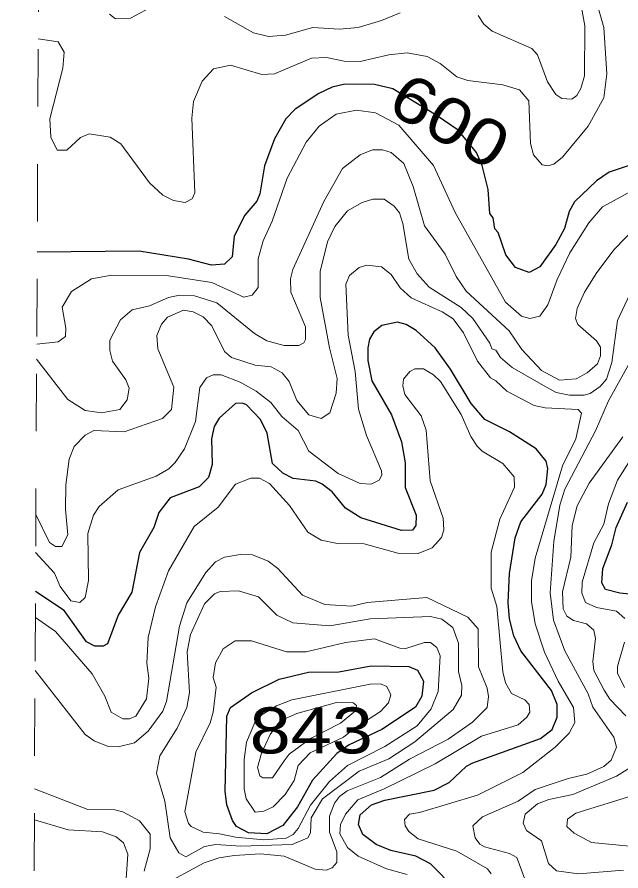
# Model space of a CAD drawing. Extents: x 577 to 602.9, y 7483.8 to 7511.6.
# Drawn here: x 577.007 to 578.057, y 7489.775 to 7491.26 of the extents above; entities that cross this region are included whole.
import ezdxf
from ezdxf.enums import TextEntityAlignment as Align

# ---------------------------------------------------------------- set-up
doc = ezdxf.new("R2010")
doc.units = 0
doc.header["$LTSCALE"] = 0.032
doc.linetypes.add('SHORT_DASHED', pattern=[2.7, 1.5, -1.2])
for name, color, linetype, lineweight in [('1', 7, 'Continuous', 25), ('2', 7, 'Continuous', 13), ('62', 7, 'SHORT_DASHED', 13)]:
    doc.layers.add(name, color=color, linetype=linetype, lineweight=lineweight)
doc.layers.add('61', color=7, linetype='Continuous')

msp = doc.modelspace()

# ---------------------------------------------------------------- linework, layer by layer
at = {"layer": '1'}
for points in [[(578.0849, 7491.0071), (578.0364, 7490.9904), (578.0141, 7490.9753), (577.9759, 7490.9387), (577.9664, 7490.922), (577.9584, 7490.8926), (577.9433, 7490.8648), (577.9155, 7490.8258), (577.8972, 7490.8163), (577.8734, 7490.825), (577.8567, 7490.8465), (577.8431, 7490.8855), (577.8376, 7490.8918), (577.8344, 7490.9109), (577.8288, 7490.9189), (577.8256, 7490.9602), (577.8153, 7491.0024), (577.8058, 7491.0246), (577.7737, 7491.0636), (577.7352, 7491.0899), (577.6601, 7491.1354), (577.6284, 7491.1431), (577.5768, 7491.1439), (577.5545, 7491.1383), (577.5314, 7491.1272), (577.4901, 7491.1002), (577.4742, 7491.0835), (577.4543, 7491.0485), (577.4368, 7491.0016), (577.4289, 7490.9531), (577.4233, 7490.9403), (577.4026, 7490.9157), (577.3843, 7490.8791), (577.3804, 7490.8433), (577.3676, 7490.8306), (577.3446, 7490.829), (577.3048, 7490.8393), (577.2189, 7490.8529), (577.0417, 7490.8512)], [(577.7684, 7489.7436), (577.7255, 7489.7873), (577.7, 7489.8008), (577.6563, 7489.8104), (577.6308, 7489.8207), (577.6078, 7489.8382), (577.6006, 7489.8557), (577.603, 7489.8724), (577.6229, 7489.8899), (577.6459, 7489.8979), (577.7318, 7489.9154), (577.7581, 7489.9289), (577.7883, 7489.9575), (577.7994, 7489.9631), (577.9171, 7490.0052), (577.937, 7490.0211), (577.9457, 7490.0426), (577.9457, 7490.0648), (577.9362, 7490.0887), (577.8829, 7490.1579), (577.8702, 7490.1841), (577.863, 7490.2135), (577.8606, 7490.2422), (577.863, 7490.2923), (577.8726, 7490.3543), (577.8829, 7490.3821), (577.9195, 7490.4306), (577.9266, 7490.4473), (577.9298, 7490.4752), (577.9266, 7490.4879), (577.9091, 7490.5093), (577.863, 7490.5388), (577.8201, 7490.5602), (577.7962, 7490.5881), (577.7604, 7490.6477), (577.7334, 7490.6851), (577.7008, 7490.7153), (577.6833, 7490.7256), (577.6682, 7490.7296), (577.6412, 7490.724), (577.6269, 7490.7129), (577.6197, 7490.7002), (577.6165, 7490.6851), (577.6165, 7490.6628), (577.6237, 7490.6278), (577.6579, 7490.5682), (577.6754, 7490.5213), (577.6817, 7490.4847), (577.6817, 7490.4418), (577.7008, 7490.394), (577.7, 7490.3758), (577.6944, 7490.3678), (577.6754, 7490.367), (577.6046, 7490.3893), (577.5776, 7490.406), (577.5545, 7490.4346), (577.537, 7490.4481), (577.5259, 7490.4529), (577.4869, 7490.4577), (577.4686, 7490.4672), (577.4511, 7490.4839), (577.4416, 7490.5364), (577.4297, 7490.5602), (577.4058, 7490.5857), (577.3986, 7490.5889), (577.3867, 7490.5881), (577.3581, 7490.5626), (577.3493, 7490.5483), (577.3446, 7490.5268), (577.3462, 7490.4823), (577.3398, 7490.4593)], [(577.3398, 7490.4593), (577.3231, 7490.4433), (577.273, 7490.4243), (577.2531, 7490.3988), (577.2444, 7490.3726), (577.2197, 7490.3288), (577.2062, 7490.2597), (577.1824, 7490.2199), (577.1641, 7490.1698), (577.1561, 7490.1658), (577.1418, 7490.1658), (577.1275, 7490.1738), (577.0885, 7490.2279), (577.0387, 7490.2613)], [(578.0889, 7490.2549), (578.0547, 7490.2581), (578.03, 7490.2644), (578.0236, 7490.2764), (578.0252, 7490.301), (578.0411, 7490.3424), (578.0483, 7490.3726), (578.0682, 7490.4163)]]:
    msp.add_lwpolyline(points, dxfattribs=at)
msp.add_lwpolyline([(577.5664, 7490.1213), (577.6221, 7490.1316), (577.6881, 7490.1308), (577.7032, 7490.1245), (577.7135, 7490.1054), (577.7103, 7490.0792), (577.6992, 7490.0601), (577.6412, 7490.0211), (577.5839, 7489.9941), (577.5624, 7489.979), (577.5203, 7489.9328), (577.4941, 7489.8867), (577.4686, 7489.8541), (577.4408, 7489.8398), (577.409, 7489.8414), (577.3883, 7489.8525), (577.3811, 7489.8629), (577.3716, 7489.8899), (577.3684, 7489.9138), (577.3716, 7490.0442), (577.3777, 7490.0594), (577.4145, 7490.0851), (577.4622, 7490.1086), (577.5137, 7490.1206)], close=True, dxfattribs=at)
at = {"layer": '2'}
for points in [[(577.8082, 7491.2632), (577.8185, 7491.2481), (577.8328, 7491.2361), (577.902, 7491.2059), (577.9115, 7491.1948), (577.929, 7491.1479), (577.9433, 7491.1256), (577.9537, 7491.1185), (577.9712, 7491.1177), (577.9799, 7491.124), (577.9871, 7491.1359), (577.9934, 7491.1582), (577.9942, 7491.2449), (577.9728, 7491.3602)], [(578.0109, 7491.2998), (578.0268, 7491.2425), (578.0324, 7491.1614), (578.0268, 7491.12), (577.9998, 7491.0707)], [(577.1672, 7491.2656), (577.1776, 7491.2576), (577.2038, 7491.2584), (577.2476, 7491.2815)], [(577.3676, 7491.2616), (577.4177, 7491.233), (577.444, 7491.2266), (577.4734, 7491.229), (577.5211, 7491.2425), (577.5672, 7491.2393), (577.5998, 7491.2425), (577.6404, 7491.2544), (577.673, 7491.2679)], [(577.9998, 7491.0707), (577.9553, 7491.0167), (577.9402, 7491.0047), (577.9298, 7491.0016), (577.9195, 7491.0032), (577.9044, 7491.0206), (577.8996, 7491.0405), (577.8964, 7491.1145), (577.8805, 7491.1336), (577.8511, 7491.1423), (577.7907, 7491.1503), (577.7716, 7491.1566), (577.7422, 7491.1797), (577.7199, 7491.1916), (577.6849, 7491.198), (577.6531, 7491.1948), (577.603, 7491.1829), (577.5752, 7491.1837), (577.545, 7491.19), (577.5187, 7491.1892), (577.4543, 7491.1614), (577.432, 7491.1606), (577.378, 7491.1765), (577.3485, 7491.1701), (577.3287, 7491.1487), (577.3136, 7491.1137), (577.3104, 7491.0843), (577.3159, 7490.9546), (577.3112, 7490.9443), (577.2992, 7490.9379), (577.2786, 7490.9411), (577.2603, 7490.9507), (577.2372, 7490.9721), (577.1871, 7491.0397), (577.1688, 7491.0517), (577.1323, 7491.0572), (577.1171, 7491.0509), (577.0933, 7491.0286), (577.0766, 7491.0286), (577.0655, 7491.0517), (577.0639, 7491.0835), (577.0861, 7491.1717), (577.0885, 7491.1996), (577.0782, 7491.2171), (577.0436, 7491.2223)], [(577.0408, 7490.6911), (577.0782, 7490.6954), (577.0909, 7490.705), (577.0917, 7490.7193), (577.0853, 7490.7559), (577.1012, 7490.7829), (577.1362, 7490.8052), (577.1712, 7490.8115), (577.2662, 7490.8111), (577.3454, 7490.7988), (577.401, 7490.7733), (577.4153, 7490.7765), (577.4257, 7490.79), (577.4257, 7490.8401), (577.4344, 7490.8712), (577.4503, 7490.9053), (577.4766, 7490.9801), (577.5092, 7491.0429), (577.5322, 7491.0707), (577.5617, 7491.0914), (577.5966, 7491.0986), (577.63, 7491.0938), (577.6706, 7491.0723), (577.731, 7491.0024), (577.7684, 7490.9205), (577.8559, 7490.7646), (577.8837, 7490.7399), (577.898, 7490.736), (577.9155, 7490.7399), (577.9298, 7490.7598), (577.9457, 7490.8036), (577.968, 7490.8505), (578.0006, 7490.9022), (578.0244, 7490.93), (578.0706, 7490.9554)], [(577.0407, 7490.6651), (577.0949, 7490.5952), (577.1251, 7490.5761), (577.1537, 7490.5722), (577.1855, 7490.5777), (577.1983, 7490.5944), (577.2014, 7490.6151), (577.1959, 7490.6294), (577.1728, 7490.662), (577.168, 7490.6803), (577.168, 7490.6986), (577.1863, 7490.7336), (577.207, 7490.7511), (577.2372, 7490.7582), (577.2698, 7490.7726), (577.2889, 7490.7765), (577.3151, 7490.7757), (577.3541, 7490.763), (577.4193, 7490.7097), (577.4408, 7490.697), (577.471, 7490.6891), (577.4964, 7490.6891), (577.5052, 7490.6938), (577.5084, 7490.6994), (577.5084, 7490.7217), (577.4829, 7490.7821), (577.4821, 7490.8052), (577.4861, 7490.8211), (577.5402, 7490.9395), (577.5728, 7490.9968), (577.603, 7491.0206), (577.6245, 7491.0294), (577.642, 7491.0294), (577.6571, 7491.0246), (577.6793, 7491.0055), (577.6952, 7490.9658), (577.7151, 7490.8974), (577.7509, 7490.8481), (577.77, 7490.8091), (577.7875, 7490.7837), (577.8622, 7490.7145), (577.8845, 7490.6819), (577.9187, 7490.6453), (577.9497, 7490.6286), (577.9791, 7490.631), (577.9982, 7490.6413), (578.0157, 7490.6573), (578.0213, 7490.6708), (578.0213, 7490.6859), (578.0141, 7490.697), (577.9815, 7490.7256), (577.9775, 7490.736), (577.9807, 7490.7535), (577.9934, 7490.7821), (578.0149, 7490.8163), (578.0451, 7490.856), (578.0841, 7490.8966)], [(578.0722, 7490.7781), (578.0507, 7490.7328), (578.0411, 7490.6596), (578.0316, 7490.6302), (578.0205, 7490.6175), (578.003, 7490.6056), (577.9926, 7490.6024), (577.9672, 7490.6024), (577.9441, 7490.6072), (577.9179, 7490.6215), (577.8678, 7490.6509), (577.8471, 7490.6684), (577.8392, 7490.6811), (577.832, 7490.6835), (577.8288, 7490.693), (577.7994, 7490.736), (577.7787, 7490.7551), (577.7231, 7490.7908), (577.7024, 7490.8139), (577.6881, 7490.8393), (577.6777, 7490.9014), (577.6714, 7490.9197), (577.6626, 7490.9316), (577.6451, 7490.9435), (577.6253, 7490.9435), (577.607, 7490.9379), (577.5815, 7490.9236), (577.5593, 7490.8958), (577.5465, 7490.8696), (577.5338, 7490.8179), (577.5338, 7490.7726), (577.5497, 7490.6851), (577.5632, 7490.6318), (577.5617, 7490.6064), (577.5505, 7490.5722), (577.5354, 7490.5618), (577.5139, 7490.5682), (577.4933, 7490.5936), (577.4797, 7490.6262), (577.4678, 7490.6413), (577.4487, 7490.6517), (577.4209, 7490.6549), (577.3796, 7490.6684), (577.3676, 7490.6787), (577.3454, 7490.7233), (577.3303, 7490.7392), (577.3128, 7490.7479), (577.2961, 7490.7503), (577.2682, 7490.7384), (577.2579, 7490.7264), (577.2499, 7490.7066), (577.2515, 7490.6835), (577.2794, 7490.6167), (577.2754, 7490.5777), (577.2595, 7490.5618), (577.1929, 7490.5391), (577.1402, 7490.5412), (577.1251, 7490.5332), (577.106, 7490.5133), (577.0973, 7490.4911), (577.0917, 7490.4465), (577.0909, 7490.4044), (577.0949, 7490.3599), (577.0845, 7490.3392)], [(577.039, 7490.3289), (577.0718, 7490.2931), (577.0814, 7490.27), (577.1004, 7490.2446), (577.1156, 7490.2422), (577.1251, 7490.2509), (577.1307, 7490.2803), (577.1299, 7490.3622), (577.1394, 7490.394), (577.1497, 7490.4092), (577.1824, 7490.4378), (577.2484, 7490.4616), (577.2706, 7490.4744), (577.2817, 7490.4855), (577.2977, 7490.5093), (577.3167, 7490.5571), (577.3247, 7490.6159), (577.3358, 7490.6326), (577.3477, 7490.6382), (577.3613, 7490.6382), (577.3947, 7490.6254), (577.4225, 7490.6095), (577.4479, 7490.5897), (577.467, 7490.5658), (577.4957, 7490.5412), (577.5139, 7490.5054), (577.5648, 7490.4664), (577.603, 7490.4489), (577.6221, 7490.4481), (577.6364, 7490.4545), (577.6412, 7490.4632), (577.6404, 7490.4712), (577.6141, 7490.5324), (577.6006, 7490.5785), (577.5943, 7490.6437), (577.5823, 7490.7073), (577.5783, 7490.7956), (577.5847, 7490.8107), (577.6014, 7490.825), (577.6149, 7490.829), (577.6404, 7490.8258), (577.6571, 7490.8123), (577.673, 7490.7893), (577.6921, 7490.7718), (577.7461, 7490.7479), (577.7652, 7490.7352), (577.7827, 7490.7113), (577.8074, 7490.662), (577.8296, 7490.6326), (577.8392, 7490.6278), (577.8583, 7490.6095), (577.906, 7490.5849), (577.925, 7490.5809), (577.9823, 7490.5777), (577.9879, 7490.5714), (577.9783, 7490.5268), (577.9553, 7490.4799), (577.9076, 7490.3193), (577.9012, 7490.2795), (577.9012, 7490.2438), (577.9076, 7490.2048), (577.9235, 7490.1555), (577.9473, 7490.1054), (577.9743, 7490.0593), (577.9767, 7490.033), (577.9664, 7490.0147), (577.9425, 7489.9901), (577.8861, 7489.9464), (577.8074, 7489.9066), (577.7064, 7489.8764), (577.6889, 7489.874), (577.6801, 7489.8645), (577.6817, 7489.8533), (577.6881, 7489.8438), (577.704, 7489.8311), (577.7716, 7489.8096), (577.8249, 7489.7786), (577.8312, 7489.7698)], [(577.9036, 7489.7229), (577.8757, 7489.7985), (577.863, 7489.8056), (577.8193, 7489.8167), (577.8113, 7489.8215), (577.8034, 7489.8327), (577.7994, 7489.8533), (577.8161, 7489.8692), (577.8781, 7489.8963), (577.9076, 7489.9169), (577.9648, 7489.936), (577.9974, 7489.9432), (578.0268, 7489.9567), (578.0396, 7489.9678), (578.0491, 7489.9901), (578.0443, 7490.0076), (578.0077, 7490.0601), (577.9998, 7490.0831), (577.9592, 7490.1579), (577.9394, 7490.2112), (577.9338, 7490.2589), (577.9402, 7490.3479), (577.9505, 7490.4115), (577.9592, 7490.4394), (578.0125, 7490.5404), (578.0348, 7490.5928), (578.0698, 7490.6557)], [(577.6849, 7489.769), (577.6491, 7489.7786), (577.5998, 7489.8008), (577.5815, 7489.816), (577.568, 7489.8398), (577.5688, 7489.8557), (577.5776, 7489.874), (577.599, 7489.8987), (577.6451, 7489.9177), (577.7334, 7489.9615), (577.8145, 7490.0092), (577.8781, 7490.0291), (577.8932, 7490.0426), (577.898, 7490.0513), (577.8972, 7490.0648), (577.8893, 7490.0728), (577.8662, 7490.0839), (577.8559, 7490.1022), (577.8511, 7490.1213), (577.8408, 7490.235), (577.8312, 7490.2668), (577.8312, 7490.3296), (577.8463, 7490.3869), (577.8718, 7490.4426), (577.871, 7490.4608), (577.8511, 7490.4839), (577.8153, 7490.5054), (577.8066, 7490.5141), (577.7954, 7490.5308), (577.7787, 7490.569), (577.743, 7490.6262), (577.731, 7490.6382), (577.7135, 7490.6485), (577.6984, 7490.6485), (577.6897, 7490.6437), (577.6785, 7490.6302), (577.6777, 7490.6191), (577.6809, 7490.604), (577.7096, 7490.5666), (577.7183, 7490.542), (577.7247, 7490.4537), (577.7477, 7490.3885), (577.7485, 7490.3686), (577.7445, 7490.3551), (577.7286, 7490.3368), (577.704, 7490.3273), (577.669, 7490.328), (577.6102, 7490.344), (577.564, 7490.3447), (577.5354, 7490.3503), (577.5124, 7490.3646), (577.4805, 7490.4107), (577.4456, 7490.4489), (577.4281, 7490.4585), (577.413, 7490.4585), (577.3867, 7490.4481), (577.3565, 7490.4076), (577.3144, 7490.3742), (577.2698, 7490.297), (577.2476, 7490.2342), (577.2348, 7490.1809), (577.2324, 7490.1364), (577.2356, 7490.1102), (577.2317, 7490.0744), (577.2134, 7490.0442), (577.2022, 7490.0394), (577.1903, 7490.0394), (577.1704, 7490.0513), (577.1593, 7490.0792), (577.137, 7490.1181), (577.0736, 7490.1915), (577.0385, 7490.2161)], [(578.0602, 7490.53), (578.0014, 7490.4497), (577.9807, 7490.41), (577.972, 7490.3758), (577.9696, 7490.3209), (577.9553, 7490.2605), (577.9561, 7490.231), (577.9624, 7490.2183), (577.9743, 7490.2104), (577.9966, 7490.2048), (578.0093, 7490.1937), (578.0125, 7490.1794), (578.0077, 7490.1396), (578.0093, 7490.1237), (578.0276, 7490.0895), (578.0372, 7490.0736), (578.065, 7490.045)], [(578.0737, 7490.4911), (578.0507, 7490.4545), (578.0348, 7490.4139), (578.0268, 7490.3781), (578.0093, 7490.3455), (577.9895, 7490.2772), (577.9887, 7490.2581), (577.995, 7490.2422), (578.0141, 7490.2334), (578.0491, 7490.2271), (578.0634, 7490.2143)], [(577.0845, 7490.3392), (577.0734, 7490.3392), (577.0631, 7490.3463), (577.0394, 7490.3949)], [(577.038, 7490.1237), (577.1251, 7490.0124), (577.141, 7490.0012), (577.1649, 7489.9917), (577.1824, 7489.9909), (577.211, 7489.998), (577.2348, 7490.0179), (577.2603, 7490.0529), (577.2666, 7490.0696), (577.2889, 7490.2008), (577.3016, 7490.2414), (577.335, 7490.2939), (577.3517, 7490.3129), (577.3676, 7490.3209), (577.3947, 7490.3257), (577.4161, 7490.3249), (577.4432, 7490.3137), (577.4599, 7490.301), (577.5028, 7490.2549), (577.5418, 7490.2382), (577.5887, 7490.2358), (577.6157, 7490.2422), (577.7191, 7490.2509), (577.7907, 7490.2167), (577.8082, 7490.196), (577.809, 7490.13), (577.8241, 7490.0927), (577.8264, 7490.0784), (577.8241, 7490.0593), (577.7986, 7490.0338), (577.7565, 7490.0044), (577.6889, 7489.9694), (577.6388, 7489.9376), (577.5807, 7489.9146), (577.5672, 7489.9042), (577.5585, 7489.8931), (577.5497, 7489.87), (577.5497, 7489.8422), (577.5624, 7489.808), (577.5624, 7489.7897), (577.5545, 7489.7802), (577.5442, 7489.7762), (577.5251, 7489.7778), (577.471, 7489.8008), (577.4297, 7489.8048), (577.3843, 7489.8016), (577.3581, 7489.7977), (577.3318, 7489.7889), (577.2571, 7489.7484)], [(578.0626, 7490.173), (578.0507, 7490.1308), (578.0507, 7490.1189), (578.0626, 7490.0943)], [(578.0889, 7489.9647), (578.0491, 7489.94), (577.9728, 7489.9082), (577.9314, 7489.8994), (577.9115, 7489.8915), (577.8901, 7489.874), (577.8869, 7489.8581), (577.8924, 7489.8454), (577.9187, 7489.8271), (577.9306, 7489.7881), (577.9449, 7489.7754), (577.9831, 7489.7698), (578.061, 7489.7762)], [(577.2277, 7489.7746), (577.238, 7489.8136), (577.238, 7489.839), (577.2197, 7489.8621), (577.1903, 7489.878), (577.1768, 7489.8812), (577.1299, 7489.882), (577.037, 7489.9179)], [(578.0833, 7489.9082), (577.9783, 7489.8756), (577.964, 7489.8653), (577.9624, 7489.8525), (577.9751, 7489.8406), (578.0054, 7489.8247), (578.0714, 7489.8183)], [(577.0367, 7489.8638), (577.0957, 7489.8462), (577.1553, 7489.843), (577.1792, 7489.8342), (577.1919, 7489.8239), (577.1991, 7489.804), (577.1959, 7489.7523)]]:
    msp.add_lwpolyline(points, dxfattribs=at)
for points in [[(577.3955, 7489.8183), (577.3525, 7489.8207), (577.3326, 7489.8175), (577.3, 7489.7993), (577.2881, 7489.8064), (577.273, 7489.8327), (577.2635, 7489.8963), (577.2491, 7489.9448), (577.2547, 7489.975), (577.2849, 7490.0235), (577.3016, 7490.0593), (577.3064, 7490.0855), (577.3024, 7490.1563), (577.308, 7490.1865), (577.3326, 7490.2398), (577.3501, 7490.2573), (577.3597, 7490.2613), (577.3915, 7490.262), (577.4265, 7490.2517), (577.4583, 7490.2199), (577.4861, 7490.2064), (577.5505, 7490.2016), (577.6205, 7490.2135), (577.7255, 7490.2175), (577.7453, 7490.2127), (577.7644, 7490.1984), (577.774, 7490.1714), (577.774, 7490.1221), (577.7803, 7490.0974), (577.7795, 7490.0807), (577.7652, 7490.0561), (577.6984, 7489.9996), (577.6531, 7489.9702), (577.6014, 7489.9487), (577.5378, 7489.9002), (577.5179, 7489.8676), (577.5171, 7489.8414), (577.5124, 7489.8327), (577.4853, 7489.8207)], [(577.3589, 7489.8398), (577.3303, 7489.8422), (577.3096, 7489.8525), (577.3048, 7489.8573), (577.2984, 7489.878), (577.3175, 7489.9814), (577.3426, 7490.0328), (577.3479, 7490.0512), (577.3531, 7490.0944), (577.3479, 7490.1114), (577.3517, 7490.1372), (577.3652, 7490.1611), (577.3859, 7490.1754), (577.4145, 7490.1754), (577.475, 7490.1563), (577.5092, 7490.1563), (577.5776, 7490.1722), (577.6284, 7490.1786), (577.6722, 7490.1627), (577.6825, 7490.1619), (577.7151, 7490.1722), (577.7255, 7490.1722), (577.7366, 7490.1634), (577.7422, 7490.1491), (577.739, 7490.0871), (577.727, 7490.0569), (577.7024, 7490.0275), (577.6459, 7489.9917), (577.5815, 7489.9583), (577.5497, 7489.9305), (577.517, 7489.8894), (577.4955, 7489.8486), (577.4866, 7489.8382), (577.4743, 7489.8319), (577.4358, 7489.8293), (577.3864, 7489.8337)], [(577.5927, 7490.0227), (577.6388, 7490.0521), (577.6523, 7490.0672), (577.6563, 7490.0815), (577.6499, 7490.0959), (577.6388, 7490.1006), (577.6205, 7490.0998), (577.4843, 7490.0724), (577.4575, 7490.062), (577.4328, 7490.0474), (577.4201, 7490.033), (577.4058, 7489.9988), (577.4018, 7489.9686), (577.4018, 7489.9177), (577.405, 7489.9002), (577.4209, 7489.8772), (577.436, 7489.8788), (577.4519, 7489.8867), (577.4726, 7489.9082), (577.4885, 7489.9321), (577.4957, 7489.9583), (577.5163, 7489.9806), (577.5744, 7490.0076)], [(577.4711, 7489.9664), (577.4508, 7489.9369), (577.4339, 7489.9369), (577.4286, 7489.9402), (577.4247, 7489.9548), (577.4315, 7489.9799), (577.4469, 7490.0123), (577.4644, 7490.036), (577.4934, 7490.0491), (577.5621, 7490.068), (577.5911, 7490.0672), (577.5966, 7490.0625), (577.595, 7490.0537), (577.5688, 7490.0322), (577.5171, 7490.0052), (577.4797, 7489.9782)]]:
    msp.add_lwpolyline(points, close=True, dxfattribs=at)
at = {"layer": '62'}
msp.add_lwpolyline([(577.0067, 7483.927), (577.0095, 7484.4918), (577.0124, 7485.0566), (577.0152, 7485.6214), (577.0181, 7486.1863), (577.0209, 7486.7511), (577.0238, 7487.3159), (577.0267, 7487.8807), (577.0295, 7488.4455), (577.0324, 7489.0103), (577.0352, 7489.5752), (577.0381, 7490.14), (577.0409, 7490.7048), (577.0438, 7491.2696), (577.0466, 7491.8344), (577.0495, 7492.3992), (577.0523, 7492.9641)], dxfattribs=at)

# ---------------------------------------------------------------- texts
at = {"layer": '61', "width": 1.2}
msp.add_text('600', height=0.08, rotation=330.069, dxfattribs=at).set_placement((577.7392, 7491.045), align=Align.CENTER)
msp.add_text('843', height=0.08, dxfattribs=at).set_placement((577.5182, 7489.9794), align=Align.CENTER)

doc.saveas('drawing.dxf')
